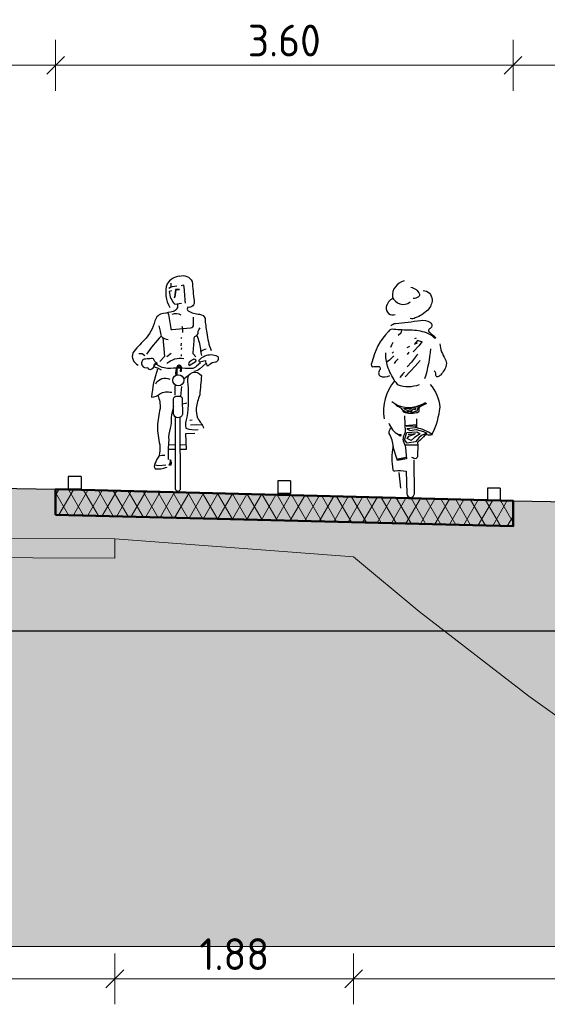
# Model space of a CAD drawing. Header units: metres. Extents: x -54 to 109, y -117 to 84.
# Tile 617 of 656: x 43.63 to 47.78, y -51.28 to -43.54. Entities that reach past the tile are written whole.
import ezdxf

# ---------------------------------------------------------------- set-up
doc = ezdxf.new("R2010")
doc.units = ezdxf.units.M
doc.linetypes.add('AL-NAP_LIJN', pattern=[15.25, 12, -1.5, 0.25, -1.5])
doc.layers.get('Defpoints').update_dxf_attribs({"color": 151})
for name, color, linetype, lineweight in [('B-WE-GW-MAAIVELD-GD', 253, 'Continuous', 18), ('N-WE-GR-BOOM-S', 90, 'Continuous', 25), ('N-WE-VH-VERHARDING-GD', 252, 'Continuous', 50), ('N-WE-VH-VERHARDING_ASFALT_DEKLAAG-AD', 252, 'Continuous', 18), ('N-WE-VW-MARKERING-S', 7, 'Continuous', 25), ('X-XX-AL-AANKLEDING-SD', 7, 'Continuous', 25), ('X-XX-AL-M', 7, 'Continuous', 18), ('X-XX-AL-NAP-GD', 7, 'AL-NAP_LIJN', 25)]:
    doc.layers.add(name, color=color, linetype=linetype, lineweight=lineweight)
doc.layers.add('N-WE-GW-GROND_ZAND_DRAINEERZAND-V', color=7, linetype='Continuous', lineweight=18, true_color=0xf6e8be)
doc.layers.add('N-WE-GW-GROND_ZAND_FUNDERINGSZAND-V', color=7, linetype='Continuous', lineweight=18, true_color=0xf8ed6b)
doc.styles.add('NLCS-ISO-M100-T25', font='NLCS-ISO.ttf', dxfattribs={"height": 0.25})
doc.dimstyles.new('NLCS-M100-T25-SCHRAP_L2_H2', dxfattribs={"dimscale": 0.1, "dimtxt": 2.5, "dimasz": 1.4, "dimexe": 2, "dimexo": 2, "dimgap": 0.7, "dimtad": 1, "dimzin": 0, "dimdsep": 46, "dimtxsty": 'NLCS-ISO-M100-T25', "dimblk": 'OBLIQUE', "dimcen": 0, "dimdle": 2, "dimclrd": 256, "dimclre": 256, "dimclrt": 256, "dimazin": 0, "dimtfac": 1, "dimtdec": 3, "dimtofl": 0, "dimtmove": 0, "dimatfit": 3, "dimldrblk": 'OBLIQUE', "dimfxl": 2, "dimfxlon": 1, "dimtfillclr": 256, "dimtolj": 1, "dimtzin": 0, "dimlwd": -1, "dimlwe": -1, "dimarcsym": 0})

# ---------------------------------------------------------------- blocks, each defined once
blk = doc.blocks.new('_Oblique')
at = {"color": 0, "linetype": 'ByBlock', "lineweight": -2}
blk.add_line((-0.5, -0.5), (0.5, 0.5), dxfattribs=at)
blk = doc.blocks.new('*D403')
at = {"layer": 'Defpoints', "color": 0, "transparency": 16777216}
for p in [(43.9117, -43.8947), (43.9117, -47.2319), (47.5118, -47.3219)]:
    blk.add_point(p, dxfattribs=at)
at = {"layer": 'X-XX-AL-M', "transparency": 16777216}
for p, q in [((43.9117, -44.0947), (43.9117, -43.6947)), ((47.5118, -44.0947), (47.5118, -43.6947)), ((47.7118, -43.8947), (43.7117, -43.8947))]:
    blk.add_line(p, q, dxfattribs=at)
at = {"layer": 'X-XX-AL-M', "transparency": 16777216, "xscale": 0.14, "yscale": 0.14, "zscale": 0.14, "rotation": 180}
blk.add_blockref('_Oblique', (43.9117, -43.8947), dxfattribs=at)
at = {"layer": 'X-XX-AL-M', "transparency": 16777216, "xscale": 0.14, "yscale": 0.14, "zscale": 0.14}
blk.add_blockref('_Oblique', (47.5118, -43.8947), dxfattribs=at)
at = {"layer": 'X-XX-AL-M', "transparency": 16777216, "insert": (45.7118, -43.6997), "char_height": 0.25, "attachment_point": 5, "style": 'NLCS-ISO-M100-T25'}
blk.add_mtext('\\A1;3.60', dxfattribs=at)
blk = doc.blocks.new('*D404')
at = {"layer": 'Defpoints', "color": 0, "transparency": 16777216}
for p in [(41.7515, -43.8947), (41.7515, -47.1887), (43.9117, -47.2319)]:
    blk.add_point(p, dxfattribs=at)
at = {"layer": 'X-XX-AL-M', "transparency": 16777216}
for p, q in [((41.7515, -44.0947), (41.7515, -43.6947)), ((43.9117, -44.0947), (43.9117, -43.6947)), ((44.1117, -43.8947), (41.5515, -43.8947))]:
    blk.add_line(p, q, dxfattribs=at)
at = {"layer": 'X-XX-AL-M', "transparency": 16777216, "xscale": 0.14, "yscale": 0.14, "zscale": 0.14, "rotation": 180}
blk.add_blockref('_Oblique', (41.7515, -43.8947), dxfattribs=at)
at = {"layer": 'X-XX-AL-M', "transparency": 16777216, "xscale": 0.14, "yscale": 0.14, "zscale": 0.14}
blk.add_blockref('_Oblique', (43.9117, -43.8947), dxfattribs=at)
at = {"layer": 'X-XX-AL-M', "transparency": 16777216, "insert": (42.8316, -43.6997), "char_height": 0.25, "attachment_point": 5, "style": 'NLCS-ISO-M100-T25'}
blk.add_mtext('\\A1;2.16', dxfattribs=at)
blk = doc.blocks.new('*D410')
at = {"layer": 'B-WE-GW-MAAIVELD-GD', "transparency": 16777216}
for p, q in [((41.3285, -50.8849), (41.3285, -51.2849)), ((44.3783, -50.8849), (44.3783, -51.2849)), ((41.1285, -51.0849), (44.5783, -51.0849))]:
    blk.add_line(p, q, dxfattribs=at)
at = {"layer": 'Defpoints', "color": 0, "transparency": 16777216}
for p in [(44.3783, -47.7726), (41.3285, -47.918), (44.3783, -51.0849)]:
    blk.add_point(p, dxfattribs=at)
at = {"layer": 'B-WE-GW-MAAIVELD-GD', "transparency": 16777216, "xscale": 0.14, "yscale": 0.14, "zscale": 0.14}
for p, rotation in [((41.3285, -51.0849), 179.9999999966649), ((44.3783, -51.0849), 359.9999999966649)]:
    blk.add_blockref('_Oblique', p, dxfattribs=dict(at, rotation=rotation))
at = {"layer": 'B-WE-GW-MAAIVELD-GD', "transparency": 16777216, "insert": (42.8534, -50.8899), "char_height": 0.25, "attachment_point": 5, "rotation": 360, "style": 'NLCS-ISO-M100-T25'}
blk.add_mtext('\\A1;3.05', dxfattribs=at)
blk = doc.blocks.new('*D411')
at = {"layer": 'B-WE-GW-MAAIVELD-GD', "transparency": 16777216}
for p, q in [((44.3783, -50.8849), (44.3783, -51.2849)), ((46.2576, -50.8849), (46.2576, -51.2849)), ((44.1783, -51.0849), (46.4576, -51.0849))]:
    blk.add_line(p, q, dxfattribs=at)
at = {"layer": 'Defpoints', "color": 0, "transparency": 16777216}
for p in [(44.3783, -47.7726), (46.2576, -47.7634), (46.2576, -51.0849)]:
    blk.add_point(p, dxfattribs=at)
at = {"layer": 'B-WE-GW-MAAIVELD-GD', "transparency": 16777216, "xscale": 0.14, "yscale": 0.14, "zscale": 0.14}
for p, rotation in [((44.3783, -51.0849), 179.9999999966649), ((46.2576, -51.0849), 359.9999999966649)]:
    blk.add_blockref('_Oblique', p, dxfattribs=dict(at, rotation=rotation))
at = {"layer": 'B-WE-GW-MAAIVELD-GD', "transparency": 16777216, "insert": (45.318, -50.8899), "char_height": 0.25, "attachment_point": 5, "rotation": 360, "style": 'NLCS-ISO-M100-T25'}
blk.add_mtext('\\A1;1.88', dxfattribs=at)
blk = doc.blocks.new('*D412')
at = {"layer": 'B-WE-GW-MAAIVELD-GD', "transparency": 16777216}
for p, q in [((46.2576, -50.8849), (46.2576, -51.2849)), ((53.5112, -50.8849), (53.5112, -51.2849)), ((46.0576, -51.0849), (53.7112, -51.0849))]:
    blk.add_line(p, q, dxfattribs=at)
at = {"layer": 'Defpoints', "color": 0, "transparency": 16777216}
for p in [(46.2576, -47.7634), (53.5112, -48.9499), (53.5112, -51.0849)]:
    blk.add_point(p, dxfattribs=at)
at = {"layer": 'B-WE-GW-MAAIVELD-GD', "transparency": 16777216, "xscale": 0.14, "yscale": 0.14, "zscale": 0.14}
for p, rotation in [((46.2576, -51.0849), 179.9999999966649), ((53.5112, -51.0849), 359.9999999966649)]:
    blk.add_blockref('_Oblique', p, dxfattribs=dict(at, rotation=rotation))
at = {"layer": 'B-WE-GW-MAAIVELD-GD', "transparency": 16777216, "insert": (49.8844, -50.8899), "char_height": 0.25, "attachment_point": 5, "rotation": 360, "style": 'NLCS-ISO-M100-T25'}
blk.add_mtext('\\A1;7.25', dxfattribs=at)
blk = doc.blocks.new('VW-MARKERING_010')
at = {"layer": 'N-WE-VW-MARKERING-S'}
for p, q in [((-0.05, 0.1), (0.05, 0.1)), ((-0.05, 0.1), (-0.05, 0)), ((0.05, 0.1), (0.05, 0)), ((-0.05, 0), (0.05, 0))]:
    blk.add_line(p, q, dxfattribs=at)
blk = doc.blocks.new('SAL-AANKLEDING_FIETSTER_VOORAANZICHT-D')
for points in [[(0.0102, 1.6936, 0.224954), (-0.0855, 1.6328, 0.218026), (-0.0646, 1.4466, -0.070213)], [(0.0102, 1.6936, -0.362904), (0.1127, 1.652, 0.015093), (0.1262, 1.4992, -0.568041), (0.0785, 1.4489, 0.463013), (0.0794, 1.4201, 0.11132), (0.1697, 1.3934, -0.31235), (0.2134, 1.3596, 0.04183), (0.2272, 1.2473, 0.074826), (0.2616, 1.1086, 1453.487325)], [(-0.0729, 1.5991, -0.105441), (-0.0101, 1.6172, -1.362009)], [(-0.0519, 1.578), (-0.0691, 1.5724, 0.16771), (-0.0256, 1.4722), (0.0264, 1.4819)], [(0.0585, 1.4818, 0.012848), (0.0467, 1.6221), (0.0242, 1.6179)], [(-0.0047, 1.4753, -0.429934), (-0.0392, 1.415, -0.021707), (-0.1148, 1.4001, 0.316506), (-0.1812, 1.3422, -0.14059), (-0.2657, 1.1907, 0.032752), (-0.3547, 1.0897, 0.39656), (-0.3146, 0.9941, 2.431502)], [(-0.0796, 1.4062, -0.027944), (-0.0566, 1.2812, 0.422814), (-0.0458, 1.273), (0.0973, 1.2873, 0.51068), (0.123, 1.3137), (0.123, 1.3717)], [(-0.0459, 1.3955, -0.201307), (0.0232, 1.3894, -0.293478)], [(-0.1511, 1.3015, -0.014584), (-0.1326, 1.2212, 0.043832), (-0.2474, 1.0786, 3.218337)], [(0.1406, 1.0593), (0.1193, 1.0811, 0.008797), (0.128, 1.207, -0.226735), (0.1429, 1.2247, 0.298471), (0.1587, 1.2496, -0.223663), (0.1754, 1.2865, -4.108203)], [(-0.1333, 1.2211, 0.170934), (-0.0771, 1.1955, 0.38449)], [(0.1474, 1.2262, -0.087706), (0.1764, 1.1193, 0.04255), (0.1854, 1.0683, -2.271623)], [(-0.3093, 1.0839, -0.322135), (-0.2611, 1.0678, 1.351223)], [(0.2218, 1.1193, 0.151778), (0.1795, 1.0988, 0.134147)], [(-0.1636, 1.0065, -0.168398), (-0.1938, 1.0421, 0.208056), (-0.2208, 1.0438, -0.01449), (-0.2667, 1.0406, 0.431381), (-0.2819, 0.9892, 0.342036), (-0.2384, 0.9754, 0.502767), (-0.2075, 0.9629, 0.321691), (-0.1874, 0.9919, -0.567898), (-0.1627, 1.0072, -1.321991)], [(0.1766, 1.0118), (0.145, 0.986, -0.244623), (0.1043, 0.9665, 0.016865), (-0.0824, 0.9674, -0.118708), (-0.1363, 0.9812), (-0.179, 1.0031), (-0.1913, 0.9791), (-0.1617, 0.9723), (-0.1317, 0.9575)], [(-0.0872, 1.0079, -0.227843), (0.0461, 1.0452, 0.144244)], [(0.0891, 0.99), (0.1432, 1.0238, 0.561425), (0.1157, 1.0359, -0.015186), (0.0897, 1.0189, 0.437223), (0.0891, 0.99, -0.83324)], [(0.3122, 1.0622, 0.206679), (0.2107, 1.0636, 0.115586), (0.1643, 1.0302, 0.284772), (0.1682, 1.0181, 0.001883), (0.2155, 1.0295, 0.077479), (0.228, 0.9916, 0.472133), (0.2495, 1.0003, -0.166307), (0.2939, 1.018, 0.498514), (0.3168, 1.0595), (0.3122, 1.0622)], [(-0.1602, 0.9623, 0.073428), (-0.2073, 0.7409, 0.187521), (-0.1433, 0.7669, -0.191907), (-0.0497, 0.7793, 2.461001)], [(0.0466, 0.8865, -0.028217), (0.1132, 0.9359, -0.34375), (0.184, 0.9104, -0.008166), (0.1711, 0.7597, 0.053344), (0.144, 0.6535, 0.087477), (0.1524, 0.5794, 0.083197), (0.1821, 0.5357, -0.082582), (0.2004, 0.4982, -1.052457)], [(0.2176, 1.004), (0.1715, 0.9648, -0.132229), (0.1251, 0.9437, 0.333695)], [(-0.1741, 0.8468, -0.408369), (-0.0653, 0.8837, 0.431027)], [(0.0855, 0.9168, 0.177371), (0.0763, 0.8421, -0.057471), (0.0702, 0.5829, 0.127258), (0.0612, 0.4959, 0.0836), (0.1599, 0.4859, 2.180609)], [(-0.1595, 0.754, -0.122303), (-0.1408, 0.652, 0.045301), (-0.162, 0.5118, 0.055524), (-0.1442, 0.367, -0.09123), (-0.1507, 0.2762, 0.06619), (-0.1815, 0.2181, 0.323893), (-0.1788, 0.1771, 0.121836), (-0.091, 0.1892, -1.824136), (-0.0913, 0.1879, -0.254)], [(-0.0351, 0.6168), (-0.0364, 0.7214, -0.443605), (-0.0131, 0.7493), (0.0139, 0.7485, -0.505348), (0.0336, 0.7263), (0.0342, 0.6058, -0.843072), (-0.0347, 0.6097), (-0.0351, 0.6168)], [(-0.0357, 0.6679, 0.016355), (-0.0548, 0.5817, -0.100875), (-0.0604, 0.4965, 0.107973), (-0.0733, 0.4037, 0.025875), (-0.0774, 0.2518, 20.285035)], [(0.0136, 0.5803), (0.0171, 0.0183, -0.965528), (-0.0194, 0.016), (-0.0202, 0.5823)]]:
    blk.add_lwpolyline(points, format="xyb")
for points in [[(-0.0557, 1.6383), (-0.0565, 1.6075)], [(0.0126, 1.5881), (-0.0198, 1.5882), (-0.0271, 1.5282)], [(0.0115, 1.5854), (-0.0173, 1.5848), (-0.0253, 1.5299)], [(0.0289, 1.2996), (0.0356, 1.2828), (0.0352, 1.251)], [(-0.1191, 1.2106), (-0.1057, 1.06), (-0.1421, 1.0207)], [(0.0264, 1.2117), (0.0213, 1.2029)], [(0.0241, 1.1658), (0.0224, 1.1444)], [(-0.088, 1.0617), (-0.0541, 1.0866)], [(0.0281, 1.1291), (0.0253, 1.116)], [(0.0242, 1.0777), (0.0246, 1.0641)], [(-0.0212, 0.756), (-0.0217, 0.8331)], [(0.0264, 0.826), (0.0202, 0.7453)], [(0.0364, 0.6889), (0.0684, 0.6956)], [(0.0941, 0.5609), (0.1121, 0.5632)], [(0.0995, 0.5236), (0.1486, 0.5251), (0.1886, 0.5234)], [(0.1314, 0.4564), (0.0584, 0.4526), (0.0651, 0.3289), (0.0187, 0.3292)], [(-0.0218, 0.3635), (-0.0738, 0.3664)], [(-0.0247, 0.3287), (-0.0737, 0.3295)], [(0.063, 0.3663), (0.022, 0.3634)], [(-0.1521, 0.2787), (-0.1273, 0.286), (-0.1041, 0.2837)], [(-0.0601, 0.2492), (-0.0542, 0.2249), (-0.0574, 0.2069), (-0.0722, 0.2048), (-0.066, 0.2113), (-0.0594, 0.2253), (-0.0596, 0.2357), (-0.0609, 0.2518)], [(-0.1835, 0.2079), (-0.152, 0.2023), (-0.0966, 0.2076)]]:
    blk.add_lwpolyline(points)
for points in [[(-0.0273, 1.5311), (-0.0299, 1.526), (-0.0232, 1.5271)], [(0.0237, 0.9487), (0.023, 0.9782), (0.0142, 0.9897), (-0.0049, 0.985), (-0.0096, 0.9705), (-0.0161, 0.9419), (-0.0146, 0.92), (-0.0093, 0.9235), (-0.0098, 0.9559), (-0.0035, 0.9815), (0.0138, 0.9806), (0.0207, 0.9728), (0.0198, 0.9485)]]:
    blk.add_lwpolyline(points, close=True)
blk.add_lwpolyline([(0.0274, 0.946), (0.0282, 0.9772, 0.668087), (-0.0071, 0.9836, 0.16058), (-0.0176, 0.9104), (-0.0054, 0.9182), (-0.0061, 0.9603, -1.047019), (0.0189, 0.9646), (0.0177, 0.9451)], format="xyb", close=True)
blk.add_circle((0.0026, 0.8743), 0.0437)
blk = doc.blocks.new('SAL-AANKLEDING_FIETSTER_ACHTERAANZICHT-D')
for points in [[(-0.0504, 1.7021, 0.372994), (-0.1443, 1.5767, 0.503668), (-0.0042, 1.5368, 150.934799)], [(0.0015, 1.653, -0.251678), (0.0686, 1.5993, -0.398814), (0.0603, 1.5772, -0.187011), (0.0199, 1.5643, 2.207361)], [(-0.14, 1.5646, 0.236676), (-0.1919, 1.4969, 0.583386), (-0.1221, 1.4377, -0.497614)], [(0.0979, 1.6266, -0.402545), (0.1682, 1.5556, -0.204448), (0.1345, 1.4731, -0.107787), (0.0361, 1.4107, -0.232599), (-0.0044, 1.4068, 0.756423)], [(-0.1561, 1.3504, -0.154336), (-0.1187, 1.3683, 0.021693), (0.0774, 1.392, -0.153975), (0.1511, 1.3768, -0.433195), (0.1625, 1.3386, -0.162977), (0.1427, 1.3212, 0.569715), (0.1515, 1.2961, 0.021653), (0.1923, 1.2603, -1.283993), (0.1843, 1.2542, 0.093544), (0.1239, 1.2945, 0.069195), (-0.0034, 1.3146, -0.023921), (-0.1336, 1.3208, 0.290835), (-0.1751, 1.3053, 0.143139), (-0.3047, 1.0611, 0.369113), (-0.3031, 1.0267, -0.046879), (-0.248, 1.0299, -0.302343), (-0.2409, 1.0045, 0.421236), (-0.2431, 0.955, 0.24644), (-0.1644, 0.9582, -4.327813)], [(0.1556, 1.1681, -0.053306), (0.1095, 0.9327, 2.556335)], [(0.2284, 1.2065, 0.107816), (0.271, 1.0877, -0.189381), (0.2796, 1.0412, -0.091131), (0.2631, 0.999, -0.043732), (0.2353, 0.9617, -0.167948), (0.2105, 0.9478, -0.498715), (0.1991, 0.9583, 0.241276), (0.1855, 0.9935, 2.413704)], [(0.0671, 0.8838, -0.173851), (-0.1021, 0.8837, 0.000578), (-0.1236, 0.9143, -0.07661), (-0.1814, 1.0313, -0.079973), (-0.197, 1.1368, -39.687992)], [(-0.1268, 0.9153, 0.224282), (-0.2093, 0.6171, 1.028931)], [(0.1536, 0.8876, -0.165288), (0.2287, 0.709, -0.089622), (0.1674, 0.4952, 0.086704), (0.0488, 0.5461), (0.0479, 0.6165)], [(-0.1483, 0.7543, 0.205807), (-0.0029, 0.7072, 0.105757), (0.1122, 0.7432, -0.456483), (0.121, 0.7346, 0.023268), (0.0763, 0.7152, 0.20987), (0.0653, 0.7021, 0.124642), (0.0646, 0.6835, -0.545926), (0.0453, 0.6643, -0.163265), (-0.0546, 0.6673, 0.038987), (-0.069, 0.6957, 0.125271), (-0.1029, 0.7135), (-0.1294, 0.74)], [(-0.0475, 0.6412), (-0.0434, 0.511, -0.034198), (-0.0531, 0.4855, 0.227614), (-0.0583, 0.4433, -0.044454), (-0.0408, 0.39), (-0.0328, 0.3018), (-0.1044, 0.2886), (-0.1376, 0.3946, 0.132618), (-0.1685, 0.5008, -0.216367), (-0.1558, 0.5446, -1.928019)], [(-0.171, 0.5841, 0.221629), (-0.0951, 0.494), (-0.074, 0.4938), (-0.0835, 0.4814), (-0.0999, 0.4927)], [(0.1689, 0.4979, -0.325073), (0.1392, 0.489, 0.185728), (0.1113, 0.4882, -0.09132), (0.0614, 0.4386, 0.488493), (0.0552, 0.4164), (0.0527, 0.3209, -0.568599), (0.0238, 0.3047, -0.009736), (0.0097, 0.3132, 0.656385)], [(-0.1384, 0.3983, 0.098289), (-0.1407, 0.2161, 0.549463), (-0.122, 0.2086, -0.073152), (-0.0366, 0.205), (-0.0313, 0.028, 0.941313), (0.0288, 0.0262), (0.0283, 0.2922)]]:
    blk.add_lwpolyline(points, format="xyb")
for points in [[(-0.0715, 1.3119), (-0.078, 1.2918), (-0.0976, 1.2731)], [(0.0435, 1.2506), (0.0292, 1.2468)], [(-0.1399, 1.2184), (-0.1499, 1.196), (-0.1582, 1.1779)], [(-0.0096, 1.1856), (-0.0292, 1.1747)], [(0.0901, 1.2251), (0.0643, 1.1921), (0.0207, 1.1437)], [(0.0848, 1.2225), (0.0526, 1.2323), (0.0291, 1.2058), (0.0537, 1.2164)], [(-0.1336, 1.1119), (-0.166, 1.0786), (-0.1848, 1.0645)], [(-0.1352, 1.1435), (-0.146, 1.1347)], [(-0.0994, 1.0886), (-0.1199, 1.0679), (-0.1294, 1.0513)], [(-0.014, 1.1421), (-0.0288, 1.1237)], [(0.0547, 1.1254), (0.0076, 1.0617), (-0.027, 1.0254)], [(0.0749, 1.0752), (0.0353, 1.0316), (-0.0003, 0.9933), (-0.0437, 0.9484)], [(-0.0486, 0.9851), (-0.0624, 0.9718), (-0.0864, 0.9413)], [(-0.0577, 0.6982), (0.007, 0.6996), (0.0871, 0.7247)], [(0.0595, 0.7093), (0.0475, 0.6769), (0.0035, 0.6637), (0.0105, 0.6876), (0.0411, 0.7022), (0.0309, 0.6851)], [(-0.0589, 0.6864), (-0.0392, 0.6731), (-0.0199, 0.6674), (-0.0269, 0.6855), (-0.0481, 0.6895)], [(-0.0347, 0.5583), (0.04, 0.5607), (0.0368, 0.5469), (-0.0293, 0.5384), (-0.0032, 0.5251), (0.0428, 0.532), (0.1017, 0.5166), (0.1264, 0.5051), (0.0859, 0.4861), (0.0646, 0.467), (0.0365, 0.436), (-0.0273, 0.4265), (-0.049, 0.4514), (-0.0308, 0.509), (0.0494, 0.514), (0.0738, 0.5002), (0.0312, 0.4692), (0.0026, 0.4465), (-0.0279, 0.461), (-0.0139, 0.4816), (0.0288, 0.4951), (-0.0189, 0.4949), (0.0369, 0.5014)], [(-0.0451, 0.565), (0.0488, 0.5713)], [(-0.0439, 0.4117), (0.0308, 0.4123), (0.0514, 0.4129)], [(-0.1004, 0.3032), (-0.0366, 0.3156)], [(-0.0961, 0.2974), (-0.0476, 0.3111)], [(-0.0777, 0.0704), (-0.0911, 0.1933)]]:
    blk.add_lwpolyline(points)
blk.add_circle((-0.0056, 0.6805), 0.00976)
blk = doc.blocks.new('*D455')
at = {"layer": 'Defpoints', "color": 0, "transparency": 16777216}
for p in [(47.5118, -43.8947), (47.5118, -43.8947), (50.5118, -47.3219)]:
    blk.add_point(p, dxfattribs=at)
at = {"layer": 'X-XX-AL-M', "transparency": 16777216}
for p, q in [((47.5118, -43.8947), (47.5118, -43.6947)), ((50.5118, -44.0947), (50.5118, -43.6947)), ((50.7118, -43.8947), (47.3118, -43.8947))]:
    blk.add_line(p, q, dxfattribs=at)
at = {"layer": 'X-XX-AL-M', "transparency": 16777216, "xscale": 0.14, "yscale": 0.14, "zscale": 0.14, "rotation": 180}
blk.add_blockref('_Oblique', (47.5118, -43.8947), dxfattribs=at)
at = {"layer": 'X-XX-AL-M', "transparency": 16777216, "xscale": 0.14, "yscale": 0.14, "zscale": 0.14}
blk.add_blockref('_Oblique', (50.5118, -43.8947), dxfattribs=at)
at = {"layer": 'X-XX-AL-M', "transparency": 16777216, "insert": (49.0118, -43.6997), "char_height": 0.25, "attachment_point": 5, "style": 'NLCS-ISO-M100-T25'}
blk.add_mtext('\\A1;3.00', dxfattribs=at)

msp = doc.modelspace()

# ---------------------------------------------------------------- hatches: boundary and pattern name
at = {"layer": 'N-WE-GW-GROND_ZAND_DRAINEERZAND-V'}
h = msp.add_hatch(color=256, dxfattribs=at)
h.dxf.hatch_style = 1
h.paths.add_polyline_path([(61.728, -48.3457), (61.728, -47.6063), (47.5118, -47.3219), (47.5118, -47.5219), (43.9117, -47.4319), (43.9117, -47.2319), (41.7515, -47.1887), (41.7515, -47.2887), (40.8749, -47.2712), (40.9621, -47.4404), (41.0322, -47.4901), (41.3781, -47.6181), (42.7907, -47.6206), (42.8863, -47.6197), (43.0835, -47.6192), (44.3783, -47.6226), (45.5997, -47.7128), (46.2576, -47.7634), (46.7729, -48.1941), (46.9696, -48.3457)])
h = msp.add_hatch(color=256, dxfattribs=at)
h.dxf.hatch_style = 1
h.paths.add_polyline_path([(43.9117, -47.4319), (47.5118, -47.5219), (47.5118, -47.3219), (43.9117, -47.2319)])
h = msp.add_hatch(color=256, dxfattribs=at)
h.dxf.hatch_style = 1
h.paths.add_polyline_path([(49.8757, -50.4142), (50.2625, -50.4296), (51.3854, -50.3947), (52.3911, -49.6474), (53.5112, -48.9499), (61.728, -48.8302), (61.728, -48.3457), (46.9696, -48.3457), (47.637, -48.8602), (48.143, -49.2226)])
at = {"layer": 'N-WE-GW-GROND_ZAND_FUNDERINGSZAND-V'}
h = msp.add_hatch(color=256, dxfattribs=at)
h.dxf.hatch_style = 1
h.paths.add_polyline_path([(38.7802, -47.3034), (38.9302, -47.3072), (38.9302, -47.3027), (38.7802, -47.3027)], flags=17)
edge = h.paths.add_edge_path()
edge.add_arc((29.6698, -47.3186), 0.01, 360, 405)
edge.add_line((29.6769, -47.3116), (29.5498, -47.1845))
edge.add_line((29.5498, -47.1845), (29.5498, -47.1593))
edge.add_line((29.5498, -47.1593), (29.3956, -47.1544))
edge.add_line((29.3956, -47.1544), (29.3698, -47.1534))
edge.add_line((29.3698, -47.1534), (29.3698, -47.2445))
edge.add_line((29.3698, -47.2445), (27.1585, -47.2887))
edge.add_line((27.1585, -47.2887), (27.1585, -47.2258))
edge.add_line((27.1585, -47.2258), (26.9022, -47.2222))
edge.add_line((26.9022, -47.2222), (26.4658, -47.3821))
edge.add_line((26.4658, -47.3821), (25.3608, -47.9747))
edge.add_line((25.3608, -47.9747), (25.1056, -48.1771))
edge.add_line((25.1056, -48.1771), (24.6933, -48.4047))
edge.add_line((24.6933, -48.4047), (23.6682, -48.448))
edge.add_line((23.6682, -48.448), (23.1207, -48.4607))
edge.add_line((23.1207, -48.4607), (22.2214, -48.4813))
edge.add_line((22.2214, -48.4813), (21.728, -48.5003))
edge.add_line((21.728, -48.5003), (21.728, -50.8302))
edge.add_line((21.728, -50.8302), (61.728, -50.8302))
edge.add_line((61.728, -50.8302), (61.728, -48.8302))
edge.add_line((61.728, -48.8302), (59.1063, -48.839))
edge.add_line((59.1063, -48.839), (53.5112, -48.9499))
edge.add_line((53.5112, -48.9499), (53.3301, -49.0626))
edge.add_line((53.3301, -49.0626), (52.3911, -49.6474))
edge.add_line((52.3911, -49.6474), (51.3854, -50.3947))
edge.add_line((51.3854, -50.3947), (50.2625, -50.4296))
edge.add_line((50.2625, -50.4296), (49.8757, -50.4142))
edge.add_line((49.8757, -50.4142), (48.143, -49.2226))
edge.add_line((48.143, -49.2226), (47.637, -48.8602))
edge.add_line((47.637, -48.8602), (46.7729, -48.1941))
edge.add_line((46.7729, -48.1941), (46.2576, -47.7634))
edge.add_line((46.2576, -47.7634), (45.5997, -47.7128))
edge.add_line((45.5997, -47.7128), (44.3783, -47.6226))
edge.add_line((44.3783, -47.6226), (44.3783, -47.7726))
edge.add_line((44.3783, -47.7726), (43.0835, -47.7692))
edge.add_line((43.0835, -47.7692), (42.8863, -47.7697))
edge.add_line((42.8863, -47.7697), (42.7907, -47.7706))
edge.add_line((42.7907, -47.7706), (41.3285, -47.768))
edge.add_line((41.3285, -47.768), (41.3285, -47.5997))
edge.add_line((41.3285, -47.5997), (41.0322, -47.4901))
edge.add_line((41.0322, -47.4901), (40.9621, -47.4404))
edge.add_line((40.9621, -47.4404), (40.8749, -47.2712))
edge.add_line((40.8749, -47.2712), (39.5402, -47.2445))
edge.add_line((39.5402, -47.2445), (39.5402, -47.1623))
edge.add_line((39.5402, -47.1623), (39.3602, -47.1607))
edge.add_line((39.3602, -47.1607), (39.3602, -47.1805))
edge.add_line((39.3602, -47.1805), (39.2331, -47.3076))
edge.add_arc((39.2402, -47.3147), 0.01, 135, 180)
edge.add_line((39.2302, -47.3147), (39.2302, -47.5147))
edge.add_line((39.2302, -47.5147), (38.1015, -47.4865))
edge.add_line((38.1015, -47.4865), (38.1015, -47.5228))
edge.add_line((38.1015, -47.5228), (37.8145, -47.49))
edge.add_line((37.8145, -47.49), (37.7492, -47.4799))
edge.add_line((37.7492, -47.4799), (37.5578, -47.475))
edge.add_line((37.5578, -47.475), (34.8011, -47.3874))
edge.add_line((34.8011, -47.3874), (34.6485, -47.4004))
edge.add_line((34.6485, -47.4004), (34.0951, -47.4274))
edge.add_line((34.0951, -47.4274), (33.2353, -47.449))
edge.add_line((33.2353, -47.449), (31.9264, -47.4625))
edge.add_line((31.9264, -47.4625), (29.6798, -47.5186))
edge.add_line((29.6798, -47.5186), (29.6798, -47.3186))
h = msp.add_hatch(color=256, dxfattribs=at)
h.dxf.hatch_style = 1
h.paths.add_polyline_path([(43.0835, -47.7692), (44.3783, -47.7726), (44.3783, -47.6226), (43.0835, -47.6192), (42.8863, -47.6197), (42.7907, -47.6206), (41.3781, -47.6181), (41.3285, -47.5997), (41.3285, -47.768), (42.7907, -47.7706), (42.8863, -47.7697)])
at = {"layer": 'N-WE-VH-VERHARDING_ASFALT_DEKLAAG-AD', "linetype": 'Continuous', "lineweight": 18}
h = msp.add_hatch(dxfattribs=at)
h.set_pattern_fill('AVH-ASFALT', color=252, scale=0.1, style=0, pattern_type=2)
h.set_pattern_definition([(60, (78.61646, 25.83286), (-0.08660254, 0.05), []), (120, (78.61646, 25.83286), (-0.08660254, -0.05), [])])
h.paths.add_polyline_path([(43.9117, -47.4319), (47.5118, -47.5219), (47.5118, -47.3219), (43.9117, -47.2319)])

# ---------------------------------------------------------------- linework, layer by layer
at = {"layer": 'B-WE-GW-MAAIVELD-GD', "color": 253, "linetype": 'Continuous', "lineweight": 18}
for points in [[(34.8011, -47.2374), (37.5578, -47.325), (37.7492, -47.3299), (37.8145, -47.34), (38.1015, -47.3728), (38.1677, -47.3076), (38.3189, -47.133), (39.2409, -47.1597), (39.5491, -47.1623), (40.3238, -47.1107), (40.7781, -47.0892), (40.7908, -47.1079), (40.9621, -47.4404), (41.0322, -47.4901), (41.3781, -47.6181), (42.7907, -47.6206), (42.8863, -47.6197), (43.0835, -47.6192), (44.3783, -47.6226), (45.5997, -47.7128), (46.2576, -47.7634), (46.7729, -48.1941), (47.637, -48.8602), (48.143, -49.2226)], [(41.3285, -47.5997), (41.3285, -47.768), (42.7907, -47.7706), (42.8863, -47.7697), (43.0835, -47.7692), (44.3783, -47.7726), (44.3783, -47.6226)]]:
    msp.add_lwpolyline(points, dxfattribs=at)
at = {"layer": 'N-WE-GR-BOOM-S'}
for p, q in [((41.7515, -47.1887), (43.9117, -47.2319)), ((47.5118, -47.3219), (61.728, -47.6063))]:
    msp.add_line(p, q, dxfattribs=at)
at = {"layer": 'N-WE-GW-GROND_ZAND_FUNDERINGSZAND-V', "flags": 128}
msp.add_lwpolyline([(61.728, -50.2857), (61.728, -50.8302), (21.728, -50.8302), (21.728, -48.5003)], dxfattribs=at)
at = {"layer": 'N-WE-VH-VERHARDING-GD', "flags": 128}
msp.add_lwpolyline([(43.9117, -47.4319), (47.5118, -47.5219), (47.5118, -47.3219), (43.9117, -47.2319)], close=True, dxfattribs=at)
at = {"layer": 'X-XX-AL-NAP-GD'}
msp.add_line((21.728, -48.3457), (61.728, -48.3457), dxfattribs=at)

# ---------------------------------------------------------------- block references
at = {"layer": 'N-WE-GR-BOOM-S', "xscale": -1}
for p in [(44.0617, -47.2319), (45.7118, -47.2646), (47.3618, -47.3219)]:
    msp.add_blockref('VW-MARKERING_010', p, dxfattribs=at)
at = {"layer": 'X-XX-AL-AANKLEDING-SD'}
for name, p in [('SAL-AANKLEDING_FIETSTER_VOORAANZICHT-D', (44.8751, -47.2477)), ('SAL-AANKLEDING_FIETSTER_ACHTERAANZICHT-D', (46.7066, -47.294))]:
    msp.add_blockref(name, p, dxfattribs=at)

# ---------------------------------------------------------------- dimensions: what is measured, and where the dimension line sits
at = {"layer": 'B-WE-GW-MAAIVELD-GD'}
for base, p1, p2, picture, middle in [((44.3783, -51.0849), (41.3285, -47.918), (44.3783, -47.7726), '*D410', (42.8534, -50.8899)), ((46.2576, -51.0849), (44.3783, -47.7726), (46.2576, -47.7634), '*D411', (45.318, -50.8899)), ((53.5112, -51.0849), (46.2576, -47.7634), (53.5112, -48.9499), '*D412', (49.8844, -50.8899))]:
    dim = msp.add_linear_dim(base=base, p1=p1, p2=p2, angle=360, dimstyle='NLCS-M100-T25-SCHRAP_L2_H2', override={"dimtmove": 1}, dxfattribs=at)
    dim.commit()
    dim.dimension.update_dxf_attribs({"geometry": picture, "text_midpoint": middle})
at = {"layer": 'X-XX-AL-M'}
for base, p1, p2, picture, middle in [((41.7515, -43.8947), (43.9117, -47.2319), (41.7515, -47.1887), '*D404', (42.8316, -43.6997)), ((43.9117, -43.8947), (47.5118, -47.3219), (43.9117, -47.2319), '*D403', (45.7118, -43.6997)), ((47.5118, -43.8947), (50.5118, -47.3219), (47.5118, -43.8947), '*D455', (49.0118, -43.6997))]:
    dim = msp.add_linear_dim(base=base, p1=p1, p2=p2, dimstyle='NLCS-M100-T25-SCHRAP_L2_H2', override={"dimtmove": 1}, dxfattribs=at)
    dim.commit()
    dim.dimension.update_dxf_attribs({"geometry": picture, "text_midpoint": middle})

doc.saveas('drawing.dxf')
